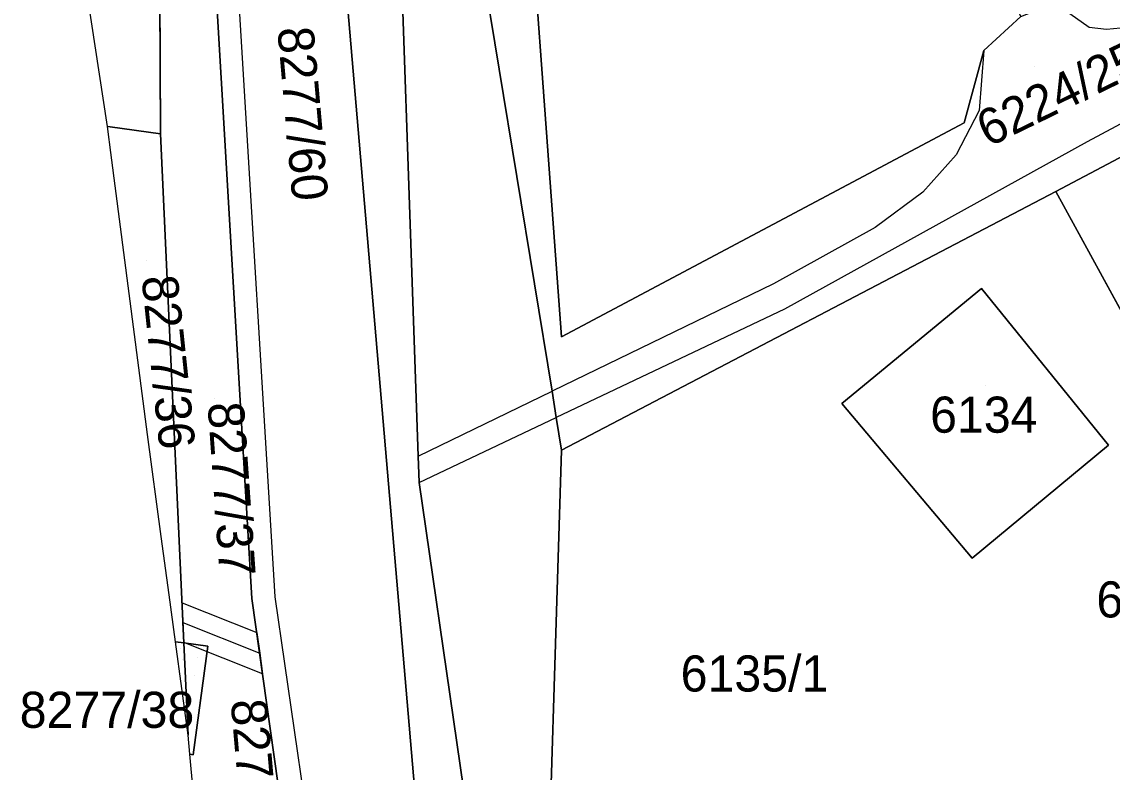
# Model space of a CAD drawing. Extents: x -266199 to -261993, y -1239047 to -1235108.
# Drawn here: x -264065.8 to -264005.4, y -1236399.9 to -1236358.4 of the extents above; entities that cross this region are included whole.
import ezdxf

# ---------------------------------------------------------------- set-up
doc = ezdxf.new("R2010")
doc.units = 0
for name, color, linetype in [('body_kn', 7, 'Continuous'), ('kladpar_druhypozemkov', 7, 'Continuous'), ('kladpar_hranice', 7, 'Continuous'), ('kladpar_parcelnecisla', 7, 'Continuous'), ('kladpar_plochy', 7, 'Continuous'), ('kladpar_sipky', 7, 'Continuous'), ('tarchy_linie', 7, 'Continuous'), ('zappar_hrandruhpozemk', 7, 'Continuous'), ('zuob_linie', 7, 'Continuous'), ('zuob_plochy', 7, 'Continuous')]:
    doc.layers.add(name, color=color, linetype=linetype)

msp = doc.modelspace()

# ---------------------------------------------------------------- linework, layer by layer
at = {"layer": 'body_kn'}
for p, q in [((-264006.67, -1236358.69), (-264006.67, -1236358.69)), ((-264005.72, -1236358.8), (-264005.72, -1236358.8)), ((-264012.51, -1236359.97), (-264012.51, -1236359.97)), ((-264012.51, -1236359.97), (-264012.51, -1236359.97)), ((-264012.77, -1236363.3), (-264012.77, -1236363.3)), ((-264013.59, -1236363.98), (-264013.59, -1236363.98)), ((-264061.04, -1236364.18), (-264061.04, -1236364.18)), ((-264061.04, -1236364.18), (-264061.04, -1236364.18)), ((-264061.02, -1236364.34), (-264061.02, -1236364.34)), ((-264060.9, -1236364.2), (-264060.9, -1236364.2)), ((-264058.1, -1236364.6), (-264058.1, -1236364.6)), ((-264006.78, -1236365.03), (-264006.78, -1236365.03)), ((-264060.85, -1236365.63), (-264060.85, -1236365.63)), ((-264014.04, -1236365.76), (-264014.04, -1236365.76)), ((-264008.53, -1236367.78), (-264008.53, -1236367.78)), ((-264015.88, -1236367.82), (-264015.88, -1236367.82)), ((-264018.53, -1236369.78), (-264018.53, -1236369.78)), ((-264024.15, -1236372.89), (-264024.15, -1236372.89)), ((-264012.63, -1236373.16), (-264012.63, -1236373.16)), ((-264023.54, -1236374.3), (-264023.54, -1236374.3)), ((-264035.9, -1236375.84), (-264035.9, -1236375.84)), ((-264036.42, -1236378.84), (-264036.42, -1236378.84)), ((-264020.38, -1236379.52), (-264020.38, -1236379.52)), ((-264036.19, -1236380.29), (-264036.19, -1236380.29)), ((-264058.83, -1236381.24), (-264058.83, -1236381.24)), ((-264035.89, -1236382.1), (-264035.89, -1236382.1)), ((-264035.89, -1236382.1), (-264035.89, -1236382.1)), ((-264005.61, -1236381.83), (-264005.61, -1236381.83)), ((-264005.61, -1236381.83), (-264005.61, -1236381.83)), ((-264043.84, -1236382.44), (-264043.84, -1236382.44)), ((-264043.84, -1236382.44), (-264043.84, -1236382.44)), ((-264043.78, -1236383.89), (-264043.78, -1236383.89)), ((-264043.78, -1236383.89), (-264043.78, -1236383.89)), ((-264058.07, -1236386.89), (-264058.07, -1236386.89)), ((-264013.16, -1236388.09), (-264013.16, -1236388.09)), ((-264057.63, -1236390.12), (-264057.63, -1236390.12)), ((-264056.91, -1236390.55), (-264056.91, -1236390.55)), ((-264056.91, -1236390.55), (-264056.91, -1236390.55)), ((-264053.04, -1236390.32), (-264053.04, -1236390.32)), ((-264051.75, -1236390.23), (-264051.75, -1236390.23)), ((-264056.86, -1236391.65), (-264056.86, -1236391.65)), ((-264056.86, -1236391.65), (-264056.86, -1236391.65)), ((-264052.77, -1236392.21), (-264052.77, -1236392.21)), ((-264057.28, -1236392.72), (-264057.28, -1236392.72)), ((-264057.28, -1236392.72), (-264057.28, -1236392.72)), ((-264056.81, -1236392.75), (-264056.81, -1236392.75)), ((-264056.81, -1236392.78), (-264056.81, -1236392.78)), ((-264056.81, -1236392.78), (-264056.81, -1236392.78)), ((-264055.49, -1236392.96), (-264055.49, -1236392.96)), ((-264052.61, -1236393.35), (-264052.61, -1236393.35)), ((-264052.45, -1236394.49), (-264052.45, -1236394.49)), ((-264056.58, -1236397.89), (-264056.58, -1236397.89)), ((-264056.58, -1236397.89), (-264056.58, -1236397.89)), ((-264056.48, -1236398.94), (-264056.48, -1236398.94)), ((-264056.3, -1236398.97), (-264056.3, -1236398.97))]:
    msp.add_line(p, q, dxfattribs=at)
at = {"layer": 'kladpar_druhypozemkov'}
for p, q in [((-264009.7, -1236360.88), (-264009.7, -1236360.88)), ((-264058.9, -1236371.58), (-264058.9, -1236371.58)), ((-264012.39, -1236378.54), (-264012.39, -1236378.54)), ((-264055.12, -1236379.25), (-264055.12, -1236379.25)), ((-264057, -1236393.1), (-264057, -1236393.1)), ((-264025.22, -1236393.43), (-264025.22, -1236393.43)), ((-264056.22, -1236394.58), (-264056.22, -1236394.58))]:
    msp.add_line(p, q, dxfattribs=at)
at = {"layer": 'kladpar_hranice'}
for p, q in [((-264058.2, -1236344.95), (-264058.1, -1236364.6)), ((-264058.1, -1236364.6), (-264058.2, -1236344.95)), ((-264057.28, -1236392.72), (-264056.81, -1236392.78)), ((-264056.58, -1236397.89), (-264057.28, -1236392.72)), ((-264056.58, -1236397.89), (-264056.81, -1236392.78)), ((-264056.81, -1236392.78), (-264056.58, -1236397.89))]:
    msp.add_line(p, q, dxfattribs=at)
for points in [[(-264039.42, -1236167.83), (-264041.14, -1236187.26), (-264042.68, -1236204.57), (-264044.32, -1236222.99), (-264045.94, -1236241.81), (-264047.58, -1236265.69), (-264047.99, -1236271.27), (-264048.01, -1236274.55), (-264048.06, -1236279.72), (-264047.49, -1236295.22), (-264046.12, -1236328.36), (-264045.18, -1236343.37), (-264043.84, -1236382.44), (-264043.78, -1236383.89), (-264039.6, -1236412.68), (-264036.18, -1236427.97), (-264034.09, -1236436.67)], [(-264056.51, -1236246.9), (-264055.31, -1236242.23), (-264052.91, -1236236.34), (-264051.95, -1236233.74), (-264048.64, -1236225.39), (-264049.76, -1236250.63), (-264051.56, -1236274.68), (-264050.66, -1236308.02), (-264048.16, -1236328.67), (-264049.12, -1236341.49), (-264043.64, -1236405.53), (-264039.94, -1236421.91), (-264034.09, -1236436.67)], [(-264034.09, -1236436.67), (-264039.94, -1236421.91), (-264043.64, -1236405.53), (-264049.12, -1236341.49), (-264048.16, -1236328.67), (-264050.66, -1236308.02), (-264051.56, -1236274.68), (-264049.76, -1236250.63), (-264048.64, -1236225.39), (-264051.95, -1236233.74), (-264052.91, -1236236.34), (-264055.31, -1236242.23)], [(-264056.12, -1236237.92), (-264055.8, -1236239.66), (-264056.51, -1236246.9), (-264058.35, -1236265.82), (-264058.24, -1236290.27), (-264058.07, -1236292.53), (-264057.94, -1236295.03), (-264057.8, -1236296.99), (-264056.9, -1236318.72), (-264055.76, -1236344.25), (-264053.04, -1236390.32), (-264049.53, -1236415.17), (-264054.87, -1236416.48), (-264054.91, -1236416.02), (-264056.48, -1236398.94), (-264056.3, -1236398.97), (-264055.49, -1236392.96), (-264056.81, -1236392.78), (-264058.1, -1236364.6)], [(-264042.41, -1236446.23), (-264043.95, -1236439.17), (-264046.31, -1236429.71), (-264047.98, -1236422.51), (-264049.53, -1236415.17), (-264053.04, -1236390.32), (-264055.76, -1236344.25), (-264056.9, -1236318.72), (-264057.8, -1236296.99), (-264057.94, -1236295.03), (-264058.07, -1236292.53), (-264058.24, -1236290.27), (-264058.35, -1236265.82), (-264056.51, -1236246.9)], [(-264038.32, -1236342.89), (-264039.72, -1236323.88), (-264032.48, -1236318.83), (-264022.98, -1236335.67), (-264031.73, -1236340.52), (-264026.61, -1236349.68), (-264017.86, -1236344.83), (-264014.93, -1236350.08), (-264013.32, -1236352.97), (-264010.46, -1236358.09), (-264012.51, -1236359.97), (-264013.59, -1236363.98), (-264035.9, -1236375.84), (-264038.32, -1236342.89)], [(-264042.28, -1236343.17), (-264038.32, -1236342.89), (-264035.9, -1236375.84), (-264013.59, -1236363.98), (-264012.51, -1236359.97), (-264010.46, -1236358.09), (-264008.55, -1236357.36), (-264007.83, -1236357.33), (-264005.68, -1236357.91), (-263998.17, -1236353.53), (-263997.03, -1236350.86), (-263996.19, -1236348.8), (-263995.86, -1236346.3)], [(-264034.09, -1236436.67), (-264036.18, -1236427.97), (-264039.6, -1236412.68), (-264043.78, -1236383.89), (-264043.84, -1236382.44), (-264045.18, -1236343.37), (-264042.28, -1236343.17)], [(-264035.89, -1236382.1), (-264036.19, -1236380.29), (-264036.42, -1236378.84), (-264042.28, -1236343.17)], [(-264042.28, -1236343.17), (-264036.42, -1236378.84), (-264036.19, -1236380.29), (-264035.89, -1236382.1)], [(-264058.1, -1236364.6), (-264060.9, -1236364.2), (-264061.04, -1236364.18), (-264064.14, -1236343.88), (-264064.15, -1236343.82), (-264064, -1236343.85), (-264058.2, -1236344.95)], [(-263991.62, -1236348.24), (-263992.99, -1236359.12), (-263992.65, -1236359.38), (-264008.53, -1236367.78), (-264035.89, -1236382.1)], [(-263975.04, -1236391.08), (-263990.99, -1236399.85), (-264008.53, -1236367.78), (-263992.65, -1236359.38), (-263975.04, -1236391.08)], [(-264057.28, -1236392.72), (-264057.63, -1236390.12), (-264058.07, -1236386.89), (-264058.83, -1236381.24), (-264060.85, -1236365.63), (-264061.02, -1236364.34), (-264061.04, -1236364.18)], [(-264061.04, -1236364.18), (-264060.9, -1236364.2), (-264058.1, -1236364.6)], [(-264058.1, -1236364.6), (-264056.81, -1236392.78), (-264057.28, -1236392.72)], [(-263990.99, -1236399.85), (-263995.95, -1236402.42), (-263997.89, -1236400.02), (-264036.84, -1236412.49), (-264035.89, -1236382.1), (-264008.53, -1236367.78), (-263990.99, -1236399.85)], [(-264013.16, -1236388.09), (-264005.61, -1236381.83), (-264012.63, -1236373.16), (-264020.38, -1236379.52), (-264013.16, -1236388.09)], [(-264005.61, -1236381.83), (-264013.16, -1236388.09), (-264020.38, -1236379.52), (-264012.63, -1236373.16), (-264005.61, -1236381.83)], [(-264035.89, -1236382.1), (-264036.84, -1236412.49), (-264020.55, -1236461.81), (-264022.05, -1236461.88), (-264022.9, -1236461.92), (-264028.27, -1236448.81), (-264034.09, -1236436.67)], [(-264056.81, -1236392.78), (-264055.49, -1236392.96), (-264056.3, -1236398.97), (-264056.48, -1236398.94), (-264056.58, -1236397.89)]]:
    msp.add_lwpolyline(points, dxfattribs=at)
at = {"layer": 'kladpar_plochy'}
for p, q in [((-264008.53, -1236367.78), (-263992.65, -1236359.38)), ((-264035.89, -1236382.1), (-264008.53, -1236367.78)), ((-264008.53, -1236367.78), (-263990.99, -1236399.85)), ((-263990.99, -1236399.85), (-264008.53, -1236367.78)), ((-264012.63, -1236373.16), (-264020.38, -1236379.52)), ((-264005.61, -1236381.83), (-264012.63, -1236373.16)), ((-264020.38, -1236379.52), (-264013.16, -1236388.09)), ((-264036.84, -1236412.49), (-264035.89, -1236382.1)), ((-264013.16, -1236388.09), (-264005.61, -1236381.83))]:
    msp.add_line(p, q, dxfattribs=at)
for points in [[(-264056.12, -1236237.92), (-264055.8, -1236239.66), (-264056.51, -1236246.9), (-264058.35, -1236265.82), (-264058.24, -1236290.27), (-264058.07, -1236292.53), (-264057.94, -1236295.03), (-264057.8, -1236296.99), (-264056.9, -1236318.72), (-264055.76, -1236344.25), (-264053.04, -1236390.32), (-264049.53, -1236415.17), (-264054.87, -1236416.48), (-264054.91, -1236416.02), (-264056.48, -1236398.94), (-264056.3, -1236398.97), (-264055.49, -1236392.96), (-264056.81, -1236392.78), (-264058.1, -1236364.6), (-264058.2, -1236344.95), (-264062.23, -1236271.86)], [(-264038.32, -1236342.89), (-264039.72, -1236323.88), (-264032.48, -1236318.83), (-264022.98, -1236335.67), (-264031.73, -1236340.52), (-264026.61, -1236349.68), (-264017.86, -1236344.83), (-264014.93, -1236350.08), (-264013.32, -1236352.97), (-264010.46, -1236358.09), (-264012.51, -1236359.97), (-264013.59, -1236363.98), (-264035.9, -1236375.84)], [(-264042.28, -1236343.17), (-264038.32, -1236342.89), (-264035.9, -1236375.84), (-264013.59, -1236363.98), (-264012.51, -1236359.97), (-264010.46, -1236358.09), (-264008.55, -1236357.36), (-264007.83, -1236357.33), (-264005.68, -1236357.91), (-263998.17, -1236353.53), (-263997.03, -1236350.86), (-263996.19, -1236348.8), (-263995.86, -1236346.3), (-263994.99, -1236346.7), (-263992.49, -1236347.84), (-263991.62, -1236348.24), (-263992.99, -1236359.12), (-263992.65, -1236359.38), (-264008.53, -1236367.78), (-264035.89, -1236382.1), (-264036.19, -1236380.29), (-264036.42, -1236378.84)], [(-264034.09, -1236436.67), (-264036.18, -1236427.97), (-264039.6, -1236412.68), (-264043.78, -1236383.89), (-264043.84, -1236382.44), (-264045.18, -1236343.37), (-264042.28, -1236343.17), (-264036.42, -1236378.84), (-264036.19, -1236380.29), (-264035.89, -1236382.1), (-264036.84, -1236412.49), (-264020.55, -1236461.81), (-264022.05, -1236461.88), (-264022.9, -1236461.92), (-264028.27, -1236448.81)], [(-264058.2, -1236344.95), (-264058.1, -1236364.6), (-264060.9, -1236364.2), (-264061.04, -1236364.18), (-264064.14, -1236343.88), (-264064.15, -1236343.82), (-264064, -1236343.85)], [(-264057.28, -1236392.72), (-264057.63, -1236390.12), (-264058.07, -1236386.89), (-264058.83, -1236381.24), (-264060.85, -1236365.63), (-264061.02, -1236364.34), (-264061.04, -1236364.18), (-264060.9, -1236364.2), (-264058.1, -1236364.6), (-264056.81, -1236392.78)], [(-264005.61, -1236381.83), (-264013.16, -1236388.09), (-264020.38, -1236379.52), (-264012.63, -1236373.16)], [(-264057.28, -1236392.72), (-264056.81, -1236392.78), (-264056.58, -1236397.89)], [(-264056.81, -1236392.78), (-264055.49, -1236392.96), (-264056.3, -1236398.97), (-264056.48, -1236398.94), (-264056.58, -1236397.89)]]:
    msp.add_lwpolyline(points, close=True, dxfattribs=at)
for points in [[(-264051.56, -1236274.68), (-264050.66, -1236308.02), (-264048.16, -1236328.67), (-264049.12, -1236341.49), (-264043.64, -1236405.53), (-264039.94, -1236421.91), (-264034.09, -1236436.67), (-264031.11, -1236450.08), (-264027.48, -1236469.01), (-264040.23, -1236449.56), (-264042.41, -1236446.23), (-264043.95, -1236439.17), (-264046.31, -1236429.71), (-264047.98, -1236422.51), (-264049.53, -1236415.17), (-264053.04, -1236390.32), (-264055.76, -1236344.25), (-264056.9, -1236318.72), (-264057.8, -1236296.99), (-264057.94, -1236295.03), (-264058.07, -1236292.53), (-264058.24, -1236290.27), (-264058.35, -1236265.82)], [(-264048.06, -1236279.72), (-264047.49, -1236295.22), (-264046.12, -1236328.36), (-264045.18, -1236343.37), (-264043.84, -1236382.44), (-264043.78, -1236383.89), (-264039.6, -1236412.68), (-264036.18, -1236427.97), (-264034.09, -1236436.67), (-264039.94, -1236421.91), (-264043.64, -1236405.53), (-264049.12, -1236341.49), (-264048.16, -1236328.67), (-264050.66, -1236308.02), (-264051.56, -1236274.68)]]:
    msp.add_lwpolyline(points, dxfattribs=at)
at = {"layer": 'kladpar_sipky'}
for p, q in [((-264056.87, -1236393.71), (-264056.87, -1236393.71)), ((-264056.04, -1236393.6), (-264056.04, -1236393.6))]:
    msp.add_line(p, q, dxfattribs=at)
at = {"layer": 'tarchy_linie'}
msp.add_line((-264056.86, -1236391.65), (-264052.61, -1236393.35), dxfattribs=at)
msp.add_lwpolyline([(-264056.91, -1236390.55), (-264052.77, -1236392.21), (-264052.61, -1236393.35), (-264052.45, -1236394.49), (-264056.81, -1236392.75), (-264056.86, -1236391.65), (-264056.91, -1236390.55)], dxfattribs=at)
at = {"layer": 'zappar_hrandruhpozemk'}
for p, q in [((-264051.75, -1236390.23), (-264054.52, -1236344.58)), ((-264018.53, -1236369.78), (-264024.15, -1236372.89)), ((-264024.15, -1236372.89), (-264036.42, -1236378.84)), ((-264043.84, -1236382.44), (-264036.42, -1236378.84)), ((-264043.78, -1236383.89), (-264036.19, -1236380.29)), ((-264048.22, -1236414.55), (-264051.75, -1236390.23))]:
    msp.add_line(p, q, dxfattribs=at)
for points in [[(-264008.55, -1236357.36), (-264008.37, -1236357.49), (-264006.67, -1236358.69), (-264005.72, -1236358.8), (-264003.78, -1236358.61), (-264001.28, -1236357.93)], [(-264012.51, -1236359.97), (-264012.77, -1236363.3), (-264014.04, -1236365.76), (-264015.88, -1236367.82), (-264018.53, -1236369.78)], [(-264001.51, -1236362.21), (-264006.78, -1236365.03), (-264023.54, -1236374.3), (-264036.19, -1236380.29)]]:
    msp.add_lwpolyline(points, dxfattribs=at)
at = {"layer": 'zuob_linie'}
msp.add_lwpolyline([(-264054.91, -1236416.02), (-264056.48, -1236398.94), (-264056.58, -1236397.89), (-264057.28, -1236392.72), (-264057.63, -1236390.12), (-264058.07, -1236386.89), (-264058.83, -1236381.24), (-264060.85, -1236365.63), (-264061.02, -1236364.34), (-264061.04, -1236364.18), (-264064.14, -1236343.88), (-264064.15, -1236343.82), (-264065.44, -1236329.64), (-264065.24, -1236316.54), (-264062.64, -1236304.82), (-264062.91, -1236297.21), (-264062.81, -1236296.09), (-264062.38, -1236291.11), (-264062.31, -1236290.26), (-264062.72, -1236274.1)], dxfattribs=at)
at = {"layer": 'zuob_plochy'}
msp.add_lwpolyline([(-264054.91, -1236416.02), (-264056.48, -1236398.94), (-264056.58, -1236397.89), (-264057.28, -1236392.72), (-264057.63, -1236390.12), (-264058.07, -1236386.89), (-264058.83, -1236381.24), (-264060.85, -1236365.63), (-264061.02, -1236364.34), (-264061.04, -1236364.18), (-264064.14, -1236343.88), (-264064.15, -1236343.82), (-264065.44, -1236329.64), (-264065.24, -1236316.54), (-264062.64, -1236304.82), (-264062.91, -1236297.21), (-264062.81, -1236296.09), (-264062.38, -1236291.11), (-264062.31, -1236290.26), (-264062.72, -1236274.1)], dxfattribs=at)

# ---------------------------------------------------------------- texts
at = {"layer": 'kladpar_parcelnecisla'}
for s, rotation, p in [('8277/60', 275, (-264051.634, -1236358.743)), ('6224/254', 26, (-264012.262, -1236365.354)), ('8277/36', 276, (-264059.159, -1236372.519)), ('8277/37', 274, (-264055.498, -1236379.504)), ('8277/69', 275, (-264054.222, -1236395.964))]:
    msp.add_text(s, height=2, rotation=rotation, dxfattribs=at).set_placement(p)
for s, p in [('6134', (-264015.483, -1236381.14)), ('6135/2', (-264006.275, -1236391.37)), ('6135/1', (-264029.299, -1236395.47)), ('8277/38', (-264065.901, -1236397.48))]:
    msp.add_text(s, height=2, dxfattribs=at).set_placement(p)

doc.saveas('drawing.dxf')
